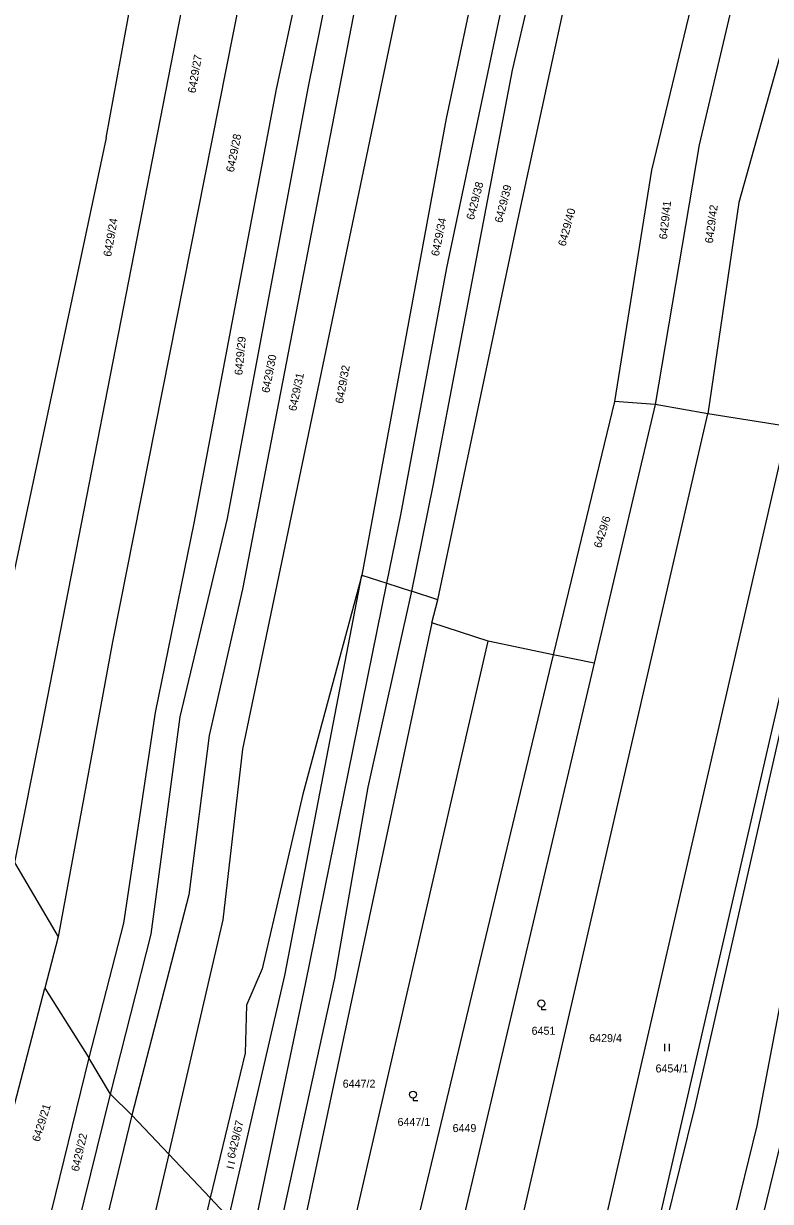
# Model space of a CAD drawing. Extents: x -593183 to -588034, y -1130415 to -1124994.
# Drawn here: x -590277.5 to -590118.7, y -1127126.3 to -1126876.1 of the extents above; entities that cross this region are included whole.
import ezdxf

# ---------------------------------------------------------------- set-up
doc = ezdxf.new("R2010")
doc.units = 0
for name, color, linetype in [('Vrstva 1', 7, 'Continuous'), ('Vrstva 18', 7, 'Continuous'), ('Vrstva 25', 7, 'Continuous')]:
    doc.layers.add(name, color=color, linetype=linetype)

msp = doc.modelspace()

# ---------------------------------------------------------------- linework, layer by layer
at = {"layer": 'Vrstva 1'}
for p, q in [((-590159.68, -1126826.64), (-590173.63, -1126885.93)), ((-590172.73, -1126919.16), (-590153.17, -1126828.9)), ((-590236.38, -1126834.13), (-590273.62, -1127025.17)), ((-590212.1, -1126835.23), (-590223.8, -1126889.99)), ((-590225.62, -1126840.9), (-590258.64, -1127007.42)), ((-590127.81, -1126839.92), (-590144.04, -1126907.21)), ((-590120.04, -1126843.17), (-590133.87, -1126901.84)), ((-590217.03, -1126889.81), (-590208.44, -1126847.59)), ((-590230.9, -1127030.22), (-590193.32, -1126850.18)), ((-590187.5, -1126927.94), (-590171.24, -1126850.5)), ((-590203, -1126851.48), (-590230.95, -1126996.19)), ((-590259.93, -1126900.33), (-590251.62, -1126854.53)), ((-590179.47, -1126857.65), (-590187.69, -1126896.22)), ((-590116.46, -1126881.98), (-590125.42, -1126914.08)), ((-590173.63, -1126885.93), (-590190.43, -1126973.91)), ((-590223.8, -1126889.99), (-590241.33, -1126982.15)), ((-590234.19, -1126981.18), (-590217.03, -1126889.81)), ((-590187.69, -1126896.22), (-590205.57, -1126993.24)), ((-590259.93, -1126900.33), (-590288.18, -1127032.8)), ((-590133.87, -1126901.84), (-590143.23, -1126956.97)), ((-590144.04, -1126907.21), (-590151.9, -1126956.36)), ((-590125.42, -1126914.08), (-590132.07, -1126958.96)), ((-590189.46, -1126998.47), (-590172.73, -1126919.16)), ((-590197.34, -1126980.42), (-590187.5, -1126927.94)), ((-590151.9, -1126956.36), (-590164.92, -1127010.13)), ((-590143.23, -1126956.97), (-590151.9, -1126956.36)), ((-590190.99, -1127214.56), (-590132.07, -1126958.96)), ((-590143.23, -1126956.97), (-590156.19, -1127011.95)), ((-590132.07, -1126958.96), (-590143.23, -1126956.97)), ((-590115.06, -1126961.66), (-590132.07, -1126958.96)), ((-590115.06, -1126961.66), (-590175.01, -1127222.2)), ((-590164.16, -1127224.74), (-590104.24, -1126964.69)), ((-590134.72, -1127106.07), (-590102.84, -1126965.53)), ((-590190.43, -1126973.91), (-590195.07, -1126996.65)), ((-590244.22, -1127023.3), (-590234.19, -1126981.18)), ((-590200.3, -1126994.95), (-590197.34, -1126980.42)), ((-590241.33, -1126982.15), (-590249.54, -1127022.37)), ((-590222, -1127078.25), (-590205.57, -1126993.24)), ((-590205.57, -1126993.24), (-590218.18, -1127039.75)), ((-590205.57, -1126993.24), (-590200.3, -1126994.95)), ((-590230.95, -1126996.19), (-590238.03, -1127027.32)), ((-590217.61, -1127080.09), (-590200.3, -1126994.95)), ((-590200.3, -1126994.95), (-590195.07, -1126996.65)), ((-590195.07, -1126996.65), (-590204.31, -1127038.28)), ((-590189.46, -1126998.47), (-590195.07, -1126996.65)), ((-590190.74, -1127003.39), (-590189.46, -1126998.47)), ((-590190.74, -1127003.39), (-590231.44, -1127194.72)), ((-590178.73, -1127007.25), (-590190.74, -1127003.39)), ((-590258.64, -1127007.42), (-590270.15, -1127070.07)), ((-590223.04, -1127199.27), (-590178.73, -1127007.25)), ((-590164.92, -1127010.13), (-590178.73, -1127007.25)), ((-590164.92, -1127010.13), (-590211.59, -1127204.71)), ((-590156.19, -1127011.95), (-590164.92, -1127010.13)), ((-590156.19, -1127011.95), (-590202.64, -1127208.99)), ((-590249.54, -1127022.37), (-590256.31, -1127067.15)), ((-590250.43, -1127069.49), (-590244.22, -1127023.3)), ((-590273.62, -1127025.17), (-590279.46, -1127054.28)), ((-590238.03, -1127027.32), (-590242.41, -1127061.11)), ((-590235.11, -1127066.41), (-590230.9, -1127030.22)), ((-590106.28, -1127029.29), (-590121.59, -1127110.17)), ((-590204.31, -1127038.28), (-590211.43, -1127078.8)), ((-590218.18, -1127039.75), (-590226.79, -1127076.84)), ((-590279.46, -1127054.28), (-590270.15, -1127070.07)), ((-590242.41, -1127061.11), (-590254.48, -1127107.91)), ((-590246.61, -1127116.24), (-590235.11, -1127066.41)), ((-590256.31, -1127067.15), (-590263.65, -1127095.78)), ((-590270.15, -1127070.07), (-590272.98, -1127080.97)), ((-590259.06, -1127103.51), (-590250.43, -1127069.49)), ((-590233.86, -1127129.73), (-590222, -1127078.25)), ((-590226.79, -1127076.84), (-590230.11, -1127084.6)), ((-590211.43, -1127078.8), (-590228.22, -1127155.28)), ((-590294.05, -1127161.45), (-590272.98, -1127080.97)), ((-590272.98, -1127080.97), (-590263.65, -1127095.78)), ((-590240.57, -1127189.77), (-590217.61, -1127080.09)), ((-590230.11, -1127084.6), (-590230.39, -1127094.77)), ((-590263.65, -1127095.78), (-590274.99, -1127142.06)), ((-590259.06, -1127103.51), (-590263.65, -1127095.78)), ((-590230.39, -1127094.77), (-590237.83, -1127125.53)), ((-590275.71, -1127171.16), (-590259.06, -1127103.51)), ((-590259.06, -1127103.51), (-590254.48, -1127107.91)), ((-590164.16, -1127224.74), (-590134.72, -1127106.07)), ((-590145.95, -1127234.13), (-590114.58, -1127106.04)), ((-590254.48, -1127107.91), (-590270.63, -1127173.85)), ((-590254.48, -1127107.91), (-590246.61, -1127116.24)), ((-590121.59, -1127110.17), (-590151.69, -1127231.77)), ((-590246.61, -1127116.24), (-590261.38, -1127178.73)), ((-590246.61, -1127116.24), (-590237.83, -1127125.53)), ((-590237.83, -1127125.53), (-590241.06, -1127138.9)), ((-590237.83, -1127125.53), (-590233.86, -1127129.73))]:
    msp.add_line(p, q, dxfattribs=at)
at = {"layer": 'Vrstva 25'}
for p, q in [((-590167.44, -1127084.96), (-590167.44, -1127085.46)), ((-590167.44, -1127085.46), (-590166.42, -1127085.46)), ((-590141.25, -1127092.81), (-590141.25, -1127094.31)), ((-590140.22, -1127094.31), (-590140.22, -1127092.81)), ((-590194.71, -1127104.32), (-590194.71, -1127104.82)), ((-590194.71, -1127104.82), (-590193.69, -1127104.82)), ((-590234.28, -1127118.83), (-590232.82, -1127119.18)), ((-590232.58, -1127118.18), (-590234.04, -1127117.84))]:
    msp.add_line(p, q, dxfattribs=at)
for centre in [(-590167.44, -1127084.21), (-590194.71, -1127103.57)]:
    msp.add_circle(centre, 0.75, dxfattribs=at)

# ---------------------------------------------------------------- texts
at = {"layer": 'Vrstva 18'}
for s, rotation, p in [('6429/27', 80.2224, (-590240.97, -1126890.93)), ('6429/28', 78.683, (-590232.83, -1126907.73)), ('6429/38', 75.4046, (-590181.79, -1126917.88)), ('6429/39', 75.5069, (-590175.79, -1126918.51)), ('6429/41', 83.7528, (-590140.73, -1126921.97)), ('6429/40', 74.8439, (-590162.3, -1126923.49)), ('6429/42', 82.4122, (-590131, -1126922.82)), ('6429/24', 79.9999, (-590258.93, -1126925.67)), ('6429/34', 78.6633, (-590189.24, -1126925.57)), ('6429/29', 84.6871, (-590231.01, -1126950.8)), ('6429/30', 78.882, (-590225.3, -1126954.61)), ('6429/32', 79.8491, (-590209.6, -1126956.88)), ('6429/31', 78.0658, (-590219.58, -1126958.49)), ('6429/6', 72.5895, (-590154.74, -1126987.6)), ('6429/21', 72.7214, (-590274.16, -1127113.72)), ('6429/67', 76.641, (-590232.63, -1127117.27)), ('6429/22', 77.0692, (-590265.8, -1127120.01))]:
    msp.add_text(s, height=1.7, rotation=rotation, dxfattribs=at).set_placement(p)
for s, p in [('6451', (-590169.51, -1127090.86)), ('6429/4', (-590157.26, -1127092.41)), ('6454/1', (-590143.16, -1127098.86)), ('6447/2', (-590209.67, -1127102.1)), ('6447/1', (-590198.01, -1127110.22)), ('6449', (-590186.31, -1127111.53))]:
    msp.add_text(s, height=1.7, dxfattribs=at).set_placement(p)

doc.saveas('drawing.dxf')
